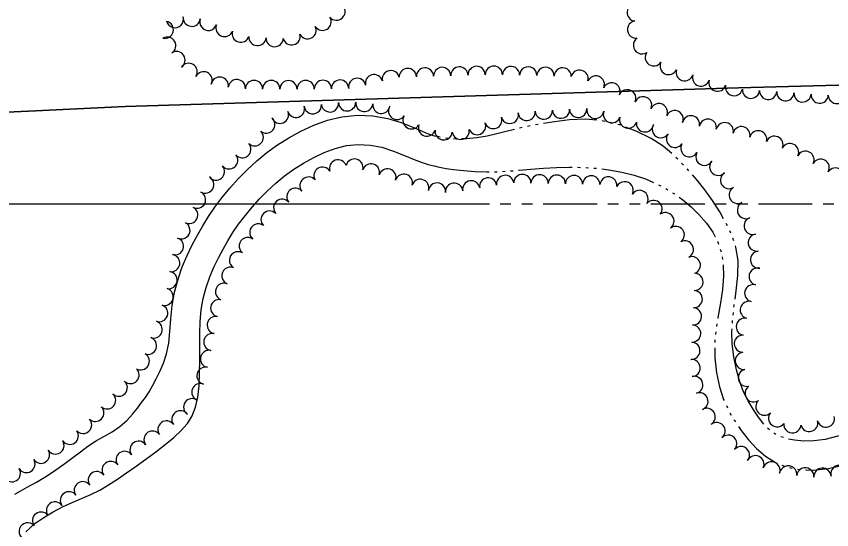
# Model space of a CAD drawing. Extents: x -25029 to 2274964, y -81170 to 687028.
# Drawn here: x -15235 to -14288, y -67223 to -66627 of the extents above; entities that cross this region are included whole.
import ezdxf

# ---------------------------------------------------------------- set-up
doc = ezdxf.new("R2010")
doc.units = 0
for name, color, linetype in [('DIVISIONS', 7, 'Continuous'), ('DV_X_Corp_Line', 7, 'Continuous'), ('TREES', 7, 'Continuous'), ('WATER', 7, 'Continuous')]:
    doc.layers.add(name, color=color, linetype=linetype)

msp = doc.modelspace()

# ---------------------------------------------------------------- linework, layer by layer
at = {"layer": 'DIVISIONS'}
for p, q in [((-16282.29, -66844.66), (-14748.36, -66844.66)), ((-14748.36, -66844.66), (-14685.86, -66844.66)), ((-14673.36, -66844.66), (-14660.86, -66844.66)), ((-14648.36, -66844.66), (-14635.86, -66844.66)), ((-14623.36, -66844.66), (-14560.86, -66844.66)), ((-14548.36, -66844.66), (-14535.86, -66844.66)), ((-14523.36, -66844.66), (-14510.86, -66844.66)), ((-14498.36, -66844.66), (-14435.86, -66844.66)), ((-14423.36, -66844.66), (-14410.86, -66844.66)), ((-14398.36, -66844.66), (-14385.86, -66844.66)), ((-14373.36, -66844.66), (-14310.86, -66844.66)), ((-14298.36, -66844.66), (-14285.86, -66844.66))]:
    msp.add_line(p, q, dxfattribs=at)
at = {"layer": 'DV_X_Corp_Line'}
for p, q in [((-14396.63, -66709.96), (-15108.96, -66731.44)), ((-14396.63, -66709.96), (-15108.96, -66731.44)), ((-15108.96, -66731.44), (-14396.63, -66709.96)), ((-15108.96, -66731.44), (-14396.63, -66709.96)), ((-14242.66, -66705.86), (-14396.63, -66709.96)), ((-14242.66, -66705.86), (-14396.63, -66709.96)), ((-14396.63, -66709.96), (-14242.66, -66705.86)), ((-14396.63, -66709.96), (-14242.66, -66705.86)), ((-15212.99, -66736.48), (-15254.88, -66738.52)), ((-15212.99, -66736.48), (-15254.88, -66738.52)), ((-15254.88, -66738.52), (-15212.99, -66736.48)), ((-15254.88, -66738.52), (-15212.99, -66736.48)), ((-15108.96, -66731.44), (-15212.99, -66736.48)), ((-15108.96, -66731.44), (-15212.99, -66736.48)), ((-15212.99, -66736.48), (-15108.96, -66731.44)), ((-15212.99, -66736.48), (-15108.96, -66731.44))]:
    msp.add_line(p, q, dxfattribs=at)
at = {"layer": 'TREES'}
for centre, start, end in [((-14863.48, -66621.51), 220.24203, 40.24203), ((-14516.08, -66622.37), 85.27401, 265.27401), ((-15062.93, -66642.58), 257.10833, 77.10833), ((-15051.08, -66630.11), 195.81068, 15.81068), ((-15031.53, -66628.59), 173.06924, 353.06924), ((-15012.26, -66633.37), 159.08319, 339.08319), ((-14879.58, -66633.29), 212.15136, 32.15136), ((-14515.58, -66642.25), 97.56704, 277.56704), ((-14993.57, -66640.49), 159.21626, 339.21626), ((-14974.7, -66647.1), 162.1171, 342.1171), ((-14896.98, -66643.1), 206.65841, 26.65841), ((-15060, -66660.9), 301.03195, 121.03195), ((-14955.22, -66650.96), 175.49472, 355.49472), ((-14935.26, -66652.19), 177.44461, 357.44461), ((-14915.59, -66650.11), 194.64417, 14.64417), ((-14508.72, -66660.49), 123.65906, 303.65906), ((-15049.23, -66677.74), 304.1981, 124.1981), ((-14494.96, -66674.51), 145.25779, 325.25779), ((-15035.16, -66691.35), 327.68941, 147.68941), ((-14477.73, -66684.54), 154.32631, 334.32631), ((-15017.76, -66701.16), 333.49052, 153.49052), ((-14800.45, -66699.78), 12.70041, 192.70041), ((-14780.69, -66697.29), 1.68391, 181.68391), ((-14760.7, -66696.7), 1.68391, 181.68391), ((-14740.71, -66696.11), 139.9367, 181.68391), ((-14740.71, -66696.11), 1.68391, 139.93669), ((-14720.72, -66695.52), 1.68391, 181.68391), ((-14700.73, -66694.94), 1.68391, 181.68391), ((-14680.73, -66694.71), 359.59105, 179.59105), ((-14660.74, -66695.03), 358.56732, 178.56733), ((-14640.74, -66695.53), 358.56732, 178.56733), ((-14620.75, -66696.03), 358.56732, 178.56733), ((-14600.76, -66696.53), 358.56732, 178.56733), ((-14581.1, -66699.38), 344.96685, 164.96685), ((-14459.19, -66691.89), 162.43962, 342.43962), ((-14998.97, -66707.42), 349.6331, 169.6331), ((-14979.18, -66710.21), 354.34727, 174.34727), ((-14959.23, -66711.24), 359.75454, 179.75454), ((-14879.23, -66711.1), 1.10244, 181.10244), ((-14859.24, -66710.75), 0.91633, 180.91633), ((-14839.41, -66708.76), 10.52974, 190.52974), ((-14819.89, -66704.46), 14.35362, 194.35362), ((-14562.29, -66705.99), 336.29445, 156.29445), ((-14440.12, -66697.92), 162.43962, 342.43962), ((-14421.05, -66703.96), 162.43962, 342.43962), ((-14939.23, -66711.32), 359.75454, 179.75454), ((-14919.23, -66711.41), 359.75454, 179.75454), ((-14899.23, -66711.37), 0.44791, 180.44791), ((-14543.97, -66714.03), 336.29445, 156.29445), ((-14401.77, -66709.2), 167.12866, 347.12866), ((-14525.66, -66722.07), 336.29445, 156.29445), ((-14507.35, -66730.11), 336.29445, 156.29445), ((-14382.05, -66712.14), 175.91618, 355.91618), ((-14362.1, -66713.57), 175.91618, 355.91618), ((-14342.15, -66714.99), 175.91618, 355.91618), ((-14322.2, -66716.42), 175.91618, 355.91618), ((-14302.25, -66717.84), 175.91618, 355.91618), ((-14282.28, -66718.28), 181.56377, 1.56377), ((-14890.95, -66730.15), 186.08656, 6.08656), ((-14871.07, -66728.03), 186.08656, 6.08656), ((-14851.13, -66726.76), 181.18221, 1.18221), ((-14831.17, -66727.48), 174.65199, 354.65199), ((-14811.3, -66729.75), 172.36402, 352.36402), ((-14489.04, -66738.16), 336.29445, 156.29445), ((-14929.18, -66741.15), 202.65732, 22.65732), ((-14910.42, -66734.25), 197.72535, 17.72535), ((-14793.11, -66736.68), 145.89937, 325.89937), ((-14662.24, -66741.42), 194.95038, 14.95038), ((-14642.63, -66737.89), 185.44876, 5.44876), ((-14622.69, -66736.38), 183.23017, 3.23017), ((-14602.72, -66735.25), 183.23017, 3.23017), ((-14582.74, -66734.38), 181.77069, 1.77069), ((-14562.85, -66735.5), 171.75779, 351.75779), ((-14543.6, -66740.49), 159.17229, 339.17229), ((-14470.72, -66746.2), 336.29445, 156.29445), ((-14944.94, -66752.57), 229.20787, 49.20787), ((-14776.37, -66747.61), 147.83634, 327.83634), ((-14681.35, -66747.29), 199.19124, 19.19124), ((-14524.68, -66746.94), 163.2038, 343.2038), ((-14451.77, -66752.22), 348.42809, 168.42809), ((-14432.16, -66756.13), 349.04457, 169.04457), ((-14758.4, -66756.05), 161.84306, 341.84306), ((-14719.18, -66759.8), 189.81517, 9.81517), ((-14700.06, -66754.33), 202.07529, 22.07529), ((-14505.2, -66751.19), 172.16729, 352.16729), ((-14486.85, -66757.9), 147.67594, 327.67594), ((-14412.58, -66760.22), 347.33961, 167.33961), ((-14393.12, -66764.82), 346.05599, 166.05599), ((-14958.38, -66767.37), 226.27119, 46.27119), ((-14738.97, -66760.33), 173.29664, 199.95467), ((-14738.97, -66760.33), 199.95467, 353.29664), ((-14470.32, -66769.15), 143.85686, 323.85686), ((-14373.71, -66769.64), 346.05599, 166.05599), ((-14354.83, -66776.03), 336.56899, 156.56899), ((-14972.85, -66781.15), 220.93749, 40.93749), ((-14453.54, -66779.97), 150.47664, 330.47664), ((-14336.7, -66784.47), 333.49031, 153.49031), ((-14436.19, -66789.92), 149.89226, 329.89226), ((-14318.81, -66793.4), 333.49031, 153.49031), ((-14988.06, -66794.13), 220.04938, 40.04938), ((-14861.66, -66803.38), 20.10841, 200.10841), ((-14842.59, -66802.45), 345.47114, 165.47114), ((-14420.15, -66801.66), 137.67723, 317.67723), ((-14301.09, -66802.66), 331.27489, 151.27489), ((-15003.41, -66806.96), 219.72905, 39.72905), ((-14879.69, -66811.85), 30.20576, 210.20576), ((-14823.37, -66807.97), 342.46913, 162.46913), ((-14804.3, -66813.99), 342.46913, 162.46913), ((-14283.95, -66812.94), 326.84152, 146.84152), ((-15015.97, -66822.08), 240.83908, 60.83908), ((-14895.96, -66823.35), 40.31579, 220.31579), ((-14785.23, -66820.02), 342.46913, 162.46913), ((-14687.3, -66824.39), 9.63984, 189.63984), ((-14667.53, -66821.42), 7.45377, 187.45377), ((-14647.62, -66820.32), 358.82878, 178.82878), ((-14627.62, -66820.73), 358.82878, 178.82878), ((-14607.62, -66821.14), 358.82878, 178.82878), ((-14587.63, -66821.55), 358.82878, 178.82878), ((-14567.63, -66821.96), 358.82878, 178.82878), ((-14547.7, -66823.27), 353.64659, 173.64659), ((-14407.59, -66816.96), 121.07993, 301.07993), ((-14766.16, -66826.04), 342.46913, 162.46913), ((-14746.7, -66830.27), 99.59778, 173.02135), ((-14746.7, -66830.27), 353.02134, 99.59778), ((-14726.83, -66830.45), 5.94794, 185.94794), ((-14707.02, -66827.74), 9.63984, 189.63984), ((-14528.79, -66828.81), 333.68696, 153.68696), ((-15025.38, -66839.73), 243.01918, 63.01918), ((-14911.21, -66836.29), 40.31579, 220.31579), ((-14511.5, -66838.78), 326.36981, 146.36981), ((-14397.53, -66834.25), 119.31467, 299.31467), ((-14926.46, -66849.23), 40.31579, 220.31579), ((-14495.33, -66850.52), 321.70701, 141.70701), ((-14387.95, -66851.8), 117.9284, 297.9284), ((-15034.45, -66857.55), 243.01918, 63.01918), ((-14941.13, -66862.79), 45.18022, 225.18022), ((-14481.45, -66864.69), 307.04706, 127.04706), ((-14380.14, -66870.13), 108.24145, 288.24145), ((-15043.53, -66875.37), 243.01918, 63.01918), ((-14954.32, -66877.78), 52.14106, 232.14106), ((-14469.41, -66880.66), 307.03943, 127.03943), ((-14375.38, -66889.5), 99.40346, 279.40346), ((-15051, -66893.84), 252.90472, 72.90472), ((-14966.59, -66893.57), 52.14106, 232.14106), ((-14458.74, -66897.5), 297.66621, 117.66621), ((-14977.83, -66910.07), 59.35771, 239.35771), ((-14372.83, -66909.32), 95.21731, 275.21731), ((-15055.46, -66913.29), 261.29733, 81.29733), ((-14450.73, -66915.77), 289.67049, 109.67049), ((-14986.6, -66927.97), 68.43211, 248.43211), ((-14374.39, -66928.97), 75.72752, 255.72752), ((-15058.46, -66933.06), 261.44972, 81.44972), ((-14447.74, -66935.18), 267.82737, 87.82737), ((-14993.95, -66946.57), 68.43211, 248.43211), ((-15063.01, -66952.47), 252.11446, 72.11446), ((-14448.58, -66955.16), 267.39889, 87.39889), ((-14379.45, -66948.32), 74.97258, 254.97258), ((-14999.66, -66965.66), 78.25629, 258.25629), ((-15069.34, -66971.44), 251.03011, 71.03011), ((-14449.48, -66975.14), 267.39889, 87.39889), ((-14384.63, -66967.64), 74.97258, 254.97258), ((-15003.64, -66985.26), 78.78344, 258.78344), ((-15075.84, -66990.35), 251.03011, 71.03011), ((-14450.39, -66995.12), 267.39889, 87.39889), ((-14389.25, -66987.09), 78.32383, 258.32383), ((-15082.34, -67009.27), 251.03011, 71.03011), ((-15007.53, -67004.88), 78.78344, 258.78344), ((-14391.46, -67006.88), 88.93141, 268.93141), ((-14451.3, -67015.1), 267.39889, 87.39889), ((-15090.74, -67027.29), 238.98071, 58.98071), ((-15011.42, -67024.5), 78.78344, 258.78344), ((-14390.38, -67026.8), 97.24695, 277.24695), ((-14451.1, -67035.07), 273.72991, 93.72991), ((-15102.68, -67043.21), 227.27415, 47.27415), ((-15015.61, -67044.05), 77.02213, 257.02213), ((-14386.89, -67046.47), 102.88379, 282.88379), ((-15116.24, -67057.91), 227.36135, 47.36135), ((-14447.91, -67054.72), 284.72709, 104.72709), ((-15021.58, -67063.08), 68.15612, 248.15612), ((-14379.05, -67064.49), 124.14393, 304.14393), ((-15129.79, -67072.63), 227.36135, 47.36135), ((-14441.95, -67073.79), 289.97875, 109.97875), ((-15143.49, -67087.19), 226.15709, 46.15709), ((-15030.98, -67080.59), 55.42331, 235.42331), ((-14366.48, -67079.95), 134.10186, 314.10186), ((-15044.74, -67094.7), 35.98329, 215.98329), ((-14433.5, -67091.83), 300.19451, 120.19451), ((-14351.72, -67093.39), 141.26694, 321.26694), ((-15157.75, -67101.2), 222.80543, 42.80543), ((-15060.93, -67106.45), 35.98329, 215.98329), ((-14422.12, -67108.2), 309.43583, 129.43583), ((-14314.33, -67098.85), 194.77125, 14.77125), ((-14294.99, -67093.75), 194.77125, 14.77125), ((-15173.22, -67113.81), 215.54696, 35.54696), ((-15077.11, -67118.2), 35.98329, 215.98329), ((-14333.96, -67100.52), 174.95778, 354.95778), ((-14408.59, -67122.88), 315.91179, 135.91179), ((-15189.79, -67125), 212.50644, 32.50644), ((-15093.3, -67129.96), 35.98329, 215.98329), ((-14393.68, -67136.18), 320.6242, 140.6242), ((-15206.66, -67135.75), 212.50644, 32.50644), ((-15109.48, -67141.71), 35.98329, 215.98329), ((-14376.91, -67146.81), 334.59596, 154.59596), ((-15223.53, -67146.49), 212.50644, 32.50644), ((-15125.66, -67153.46), 35.98329, 215.98329), ((-14358.34, -67154.09), 342.62823, 162.62823), ((-15240.39, -67157.24), 212.50644, 32.50644), ((-15141.85, -67165.21), 35.98329, 215.98329), ((-14338.9, -67158.53), 351.61614, 171.61614), ((-14319.05, -67160.9), 354.7564, 174.7564), ((-14299.1, -67161.28), 3.06822, 183.06822), ((-14279.48, -67158.07), 15.4969, 195.4969), ((-15158.03, -67176.96), 35.98329, 215.98329), ((-15174.21, -67188.71), 35.98329, 215.98329), ((-15190.4, -67200.46), 35.98329, 215.98329), ((-15206.52, -67212.29), 36.54425, 216.54425), ((-15222.14, -67224.77), 40.69542, 220.69542)]:
    msp.add_arc(centre, 10, start, end, dxfattribs=at)
at = {"layer": 'WATER'}
for p, q in [((-14551.84, -66748.87), (-14554.87, -66748.15)), ((-14647.78, -66756.04), (-14650.83, -66756.71)), ((-14629.39, -66752.39), (-14632.46, -66752.97)), ((-14542.72, -66751.06), (-14545.76, -66750.33)), ((-14743.08, -66767.11), (-14746.13, -66766.42)), ((-14733.85, -66768.73), (-14736.94, -66768.27)), ((-14724.5, -66769.38), (-14727.62, -66769.19)), ((-14467.14, -66792.81), (-14469.36, -66790.62)), ((-14583.39, -66802.18), (-14580.27, -66802.22)), ((-14574.02, -66802.48), (-14570.9, -66802.67)), ((-14460.56, -66799.49), (-14462.7, -66797.21)), ((-14454.12, -66806.3), (-14456.27, -66804.03)), ((-14680.08, -66807.33), (-14676.96, -66807.3)), ((-14670.72, -66806.97), (-14667.6, -66806.79)), ((-14661.36, -66806.36), (-14658.25, -66806.11)), ((-14489.47, -66822.36), (-14486.7, -66823.8)), ((-14481.16, -66826.69), (-14478.5, -66828.33)), ((-14405.41, -66878.57), (-14406.76, -66875.75)), ((-14402.12, -66887.33), (-14403.12, -66884.37)), ((-14417.82, -66897.14), (-14416.83, -66900.11)), ((-14415.74, -66906.25), (-14415.24, -66909.34)), ((-14402.9, -66973.87), (-14402.54, -66970.76)), ((-14421.74, -66983.71), (-14422.26, -66986.79)), ((-14403.68, -66983.21), (-14403.5, -66980.09)), ((-14423.05, -66992.99), (-14423.34, -66996.1)), ((-14423.91, -67002.32), (-14424.19, -67005.44)), ((-14410.72, -67078.53), (-14409.43, -67081.38)), ((-14406.59, -67086.94), (-14405.03, -67089.65)), ((-14360.76, -67106.95), (-14363, -67104.77)), ((-14353.08, -67112.24), (-14355.74, -67110.62)), ((-14344.49, -67115.89), (-14347.44, -67114.86)), ((-14346.2, -67147.84), (-14343.3, -67149.02)), ((-14337.33, -67150.74), (-14334.26, -67151.34))]:
    msp.add_line(p, q, dxfattribs=at)
for points in [[(-15236.91, -67181.59), (-15230.64, -67178.1), (-15222.55, -67173.57), (-15211.91, -67167.44), (-15200.37, -67160.45), (-15189.28, -67153.21), (-15178.96, -67146.01), (-15169.46, -67138.98), (-15160.7, -67132.28), (-15152.2, -67125.98), (-15143.34, -67120.13), (-15133.76, -67114.69), (-15124.01, -67109.21), (-15114.9, -67103.15), (-15107.05, -67096.18), (-15100.4, -67088.77), (-15094.73, -67081.61), (-15089.8, -67075.2), (-15085.37, -67069.14), (-15081.17, -67062.83), (-15077, -67055.77), (-15072.81, -67047.85), (-15068.62, -67039.09), (-15064.51, -67029.41), (-15060.89, -67018.62), (-15058.25, -67006.43), (-15056.84, -66992.72), (-15055.89, -66977.89), (-15054.39, -66962.47), (-15051.55, -66946.97), (-15047.47, -66931.84), (-15042.51, -66917.54), (-15036.95, -66904.37), (-15031.02, -66892.22), (-15024.89, -66880.81), (-15018.66, -66869.9), (-15012.07, -66859.22), (-15004.77, -66848.49), (-14996.49, -66837.54), (-14987.33, -66826.49), (-14977.48, -66815.55), (-14967.09, -66804.92), (-14956.1, -66794.75), (-14944.46, -66785.15), (-14932.07, -66776.24), (-14918.88, -66767.98), (-14904.84, -66760.31), (-14889.88, -66753.3), (-14873.97, -66747.47), (-14857.06, -66743.47), (-14839.24, -66741.82), (-14821.24, -66742.51), (-14803.95, -66745.41), (-14788.19, -66750.16), (-14774.7, -66755.61), (-14764.14, -66760.35), (-14756.93, -66763.35), (-14752.53, -66764.86), (-14748.36, -66765.92)], [(-14561.09, -66747.56), (-14574.6, -66746.39), (-14592.93, -66747.14), (-14610.23, -66749.26), (-14623.23, -66751.33)], [(-14638.61, -66754.12), (-14641.49, -66754.66), (-14641.68, -66754.7)], [(-14533.65, -66753.4), (-14534.97, -66752.91), (-14536.64, -66752.51)], [(-14473.88, -66786.3), (-14484.14, -66777.76), (-14497.98, -66768.75), (-14515.33, -66760.17), (-14527.79, -66755.57)], [(-14656.92, -66758.13), (-14666.51, -66760.57), (-14677.32, -66763.39), (-14688.35, -66765.87), (-14700.33, -66767.82), (-14712.49, -66769.06), (-14718.25, -66769.25)], [(-15214.64, -67215.99), (-15209.16, -67212.42), (-15202.05, -67207.85), (-15192.47, -67202.07), (-15181.61, -67196.24), (-15170.49, -67191.24), (-15159.48, -67186.73), (-15148.75, -67182.06), (-15138.41, -67176.71), (-15128.23, -67170.66), (-15117.91, -67163.99), (-15107.2, -67156.78), (-15096.12, -67149.09), (-15084.8, -67140.98), (-15073.4, -67132.52), (-15062.4, -67123.97), (-15052.34, -67115.62), (-15043.68, -67107.59), (-15036.56, -67099.43), (-15031.05, -67090.53), (-15027.15, -67080.37), (-15024.61, -67068.76), (-15023.11, -67055.59), (-15022.35, -67040.91), (-15022.1, -67025.42), (-15022.14, -67009.96), (-15022.2, -66995.19), (-15021.88, -66981.11), (-15020.71, -66967.53), (-15018.36, -66954.31), (-15014.95, -66941.57), (-15010.7, -66929.45), (-15005.86, -66918.09), (-15000.61, -66907.38), (-14995.14, -66897.22), (-14989.56, -66887.45), (-14983.65, -66877.87), (-14977.1, -66868.25), (-14969.69, -66858.44), (-14961.52, -66848.57), (-14952.78, -66838.85), (-14943.59, -66829.45), (-14933.95, -66820.5), (-14923.77, -66812.11), (-14913.01, -66804.35), (-14901.71, -66797.24), (-14889.92, -66790.75), (-14877.69, -66784.95), (-14865.01, -66780.22), (-14851.86, -66777), (-14838.27, -66775.67), (-14824.44, -66776.31), (-14810.64, -66778.92), (-14797.15, -66783.31), (-14784.52, -66788.49), (-14773.3, -66793.25), (-14764.01, -66796.65), (-14756.87, -66798.78), (-14748.36, -66800.85)], [(-14748.36, -66800.85), (-14745.67, -66801.49), (-14742.01, -66802.31), (-14736.09, -66803.42), (-14727.41, -66804.67), (-14715.85, -66805.92), (-14702.56, -66806.93), (-14689.04, -66807.44), (-14686.33, -66807.41)], [(-14652.02, -66805.6), (-14651.47, -66805.56), (-14637.75, -66804.4), (-14623.17, -66803.3), (-14608.14, -66802.46), (-14593, -66802.06), (-14589.64, -66802.1)], [(-14564.67, -66803.06), (-14562.47, -66803.19), (-14561.55, -66803.3)], [(-14555.34, -66804.03), (-14547.11, -66805), (-14532.06, -66807.69), (-14517.77, -66811.25), (-14504.59, -66815.65), (-14495.11, -66819.68)], [(-14413.91, -66861.86), (-14418.43, -66853.89), (-14426.84, -66840.73), (-14435.7, -66828.31), (-14444.76, -66816.94), (-14449.99, -66810.99)], [(-14473.17, -66831.6), (-14470.98, -66832.95), (-14470.53, -66833.27)], [(-14465.47, -66836.94), (-14461.2, -66840.04), (-14451.73, -66848.04), (-14442.48, -66857.07), (-14433.85, -66866.98), (-14426.42, -66877.55), (-14423.73, -66882.73)], [(-14409.47, -66870.12), (-14410.8, -66867.35), (-14410.83, -66867.3)], [(-14420.84, -66888.27), (-14420.64, -66888.66), (-14419.79, -66891.21)], [(-14400.57, -66955.27), (-14399.22, -66945.59), (-14397.3, -66927.68), (-14397.09, -66910.46), (-14399.53, -66894.98), (-14400.12, -66893.25)], [(-14414.47, -66915.53), (-14414.17, -66928.4), (-14415.3, -66943.87), (-14417.49, -66959.45), (-14420.23, -66974.63), (-14420.72, -66977.55)], [(-14401.83, -66964.56), (-14401.62, -66962.77), (-14401.44, -66961.46)], [(-14395.18, -67051.02), (-14399.04, -67037.17), (-14401.99, -67022.08), (-14403.77, -67006.95), (-14404.19, -66992.56), (-14404.02, -66989.45)], [(-14424.15, -67011.68), (-14423.98, -67023.16), (-14422.03, -67040.64), (-14418.61, -67057.07), (-14413.91, -67071.51), (-14413.3, -67072.84)], [(-14367.36, -67100.31), (-14373.51, -67092.28), (-14379.74, -67082.7), (-14385.44, -67073.07), (-14390.61, -67062.8), (-14395.18, -67051.02)], [(-14401.91, -67095.07), (-14401.28, -67096.17), (-14400.25, -67097.71)], [(-14396.76, -67102.89), (-14393.58, -67107.61), (-14385.02, -67118.5), (-14375.6, -67128.55), (-14365.27, -67137.45), (-14353.74, -67144.78), (-14351.99, -67145.49)], [(-14276.9, -67113.04), (-14281.28, -67114.38), (-14295.94, -67117.95), (-14308.99, -67119.71), (-14320.68, -67119.9), (-14331.37, -67118.91), (-14338.48, -67117.54)], [(-14318.8, -67153.22), (-14309.69, -67153.51), (-14292.53, -67151.72), (-14274.84, -67147.82), (-14257.56, -67142.72)], [(-14328.13, -67152.55), (-14325.89, -67152.99), (-14325.05, -67153.02)], [(-15224.26, -67225.16), (-15219.99, -67221.21), (-15217.29, -67218.64), (-15215.75, -67217.12), (-15214.97, -67216.35), (-15214.68, -67216.09), (-15214.64, -67216.07)]]:
    msp.add_lwpolyline(points, dxfattribs=at)

doc.saveas('drawing.dxf')
